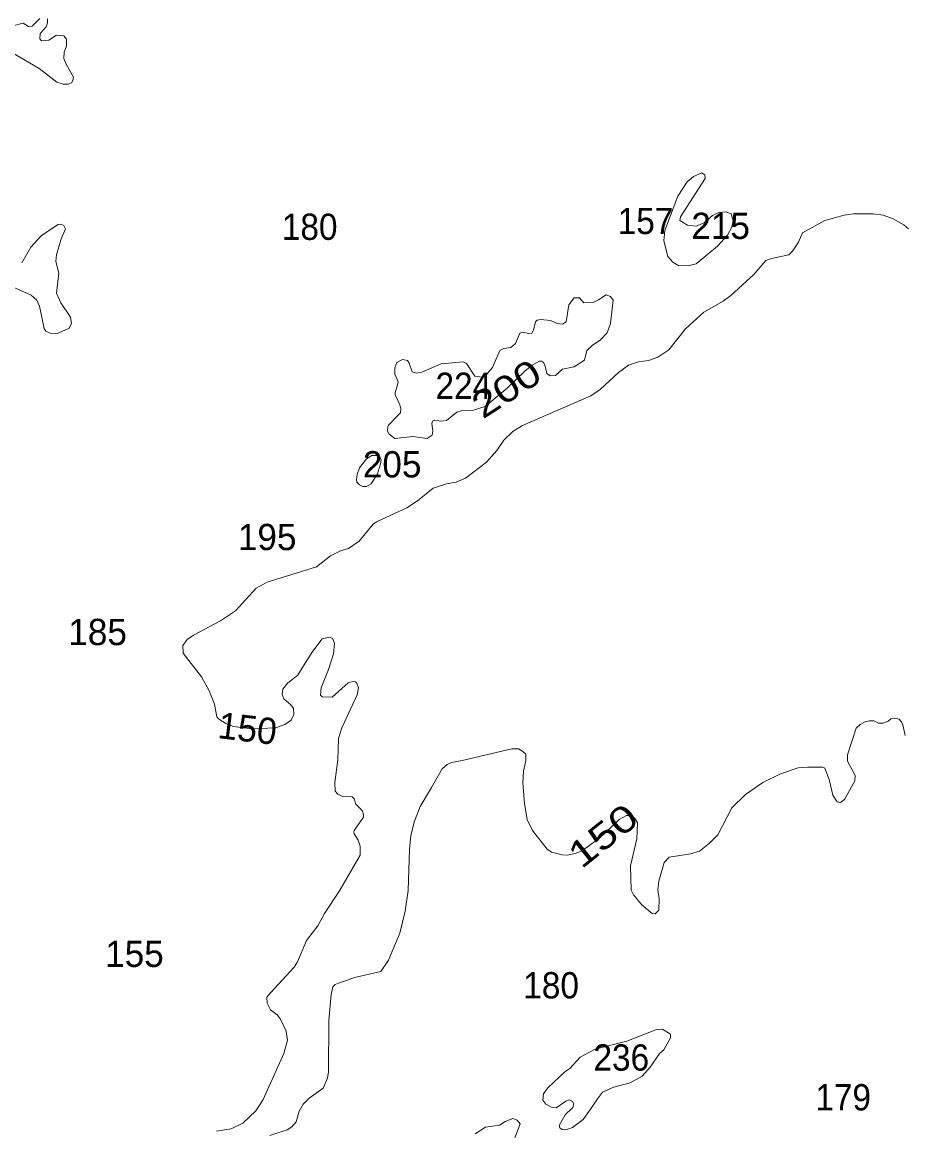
# Model space of a CAD drawing. Extents: x 499.9 to 555.3, y 9281.5 to 9336.8.
# Drawn here: x 512.41 to 517.78, y 9290.01 to 9296.75 of the extents above; entities that cross this region are included whole.
import ezdxf
from ezdxf.enums import TextEntityAlignment as Align

# ---------------------------------------------------------------- set-up
doc = ezdxf.new("R2010")
doc.units = 0
doc.header["$LTSCALE"] = 0.064
doc.layers.add('2', color=7, linetype='Continuous', lineweight=13)
doc.layers.add('21', color=7, linetype='Continuous')
doc.layers.add('61', color=7, linetype='Continuous')

msp = doc.modelspace()

# ---------------------------------------------------------------- linework, layer by layer
at = {"layer": '2'}
for points in [[(512.5171, 9296.7782), (512.4719, 9296.7302), (512.4497, 9296.7294), (512.4156, 9296.7481), (512.3374, 9296.7288), (512.2931, 9296.7358), (512.2919, 9296.7611)], [(512.3371, 9296.5767), (512.5129, 9296.473), (512.6211, 9296.389), (512.6592, 9296.378), (512.6895, 9296.3779), (512.7098, 9296.3852), (512.7196, 9296.4001), (512.7235, 9296.4194), (512.6782, 9296.4983), (512.6651, 9296.5347), (512.6667, 9296.5721), (512.6808, 9296.6111), (512.6808, 9296.6508), (512.6647, 9296.6721), (512.6204, 9296.6754), (512.5726, 9296.6455), (512.5272, 9296.6406), (512.5183, 9296.6527), (512.5208, 9296.6857), (512.5571, 9296.7267), (512.5651, 9296.7514), (512.5648, 9296.7751)], [(514.3496, 9293.5356), (514.3981, 9293.5499), (514.4627, 9293.5955), (514.5473, 9293.6987), (514.5717, 9293.7153), (514.7538, 9293.7985), (514.8173, 9293.8406), (514.9136, 9293.918), (514.9942, 9293.9442), (515.0531, 9293.9544), (515.1096, 9293.978), (515.2385, 9294.0766), (515.3021, 9294.1466), (515.3436, 9294.2102), (515.398, 9294.2639), (515.4584, 9294.2987), (515.8735, 9294.4793), (515.9308, 9294.5191), (516.0416, 9294.6219), (516.1028, 9294.6668), (516.1641, 9294.6862), (516.2245, 9294.6944), (516.2829, 9294.7145), (516.3499, 9294.7601), (516.4513, 9294.8882), (516.5619, 9294.9889), (516.6802, 9295.0559), (516.7276, 9295.0899), (516.8666, 9295.2194), (516.9393, 9295.303), (516.9737, 9295.3169), (517.079, 9295.3391), (517.1018, 9295.3612), (517.1383, 9295.4161), (517.1625, 9295.4731), (517.2997, 9295.5471), (517.4166, 9295.5797), (517.4739, 9295.588), (517.5964, 9295.5884), (517.6553, 9295.5791), (517.7158, 9295.5586), (517.7802, 9295.5217), (517.8084, 9295.4973)], [(512.3322, 9295.1515), (512.4644, 9295.0919), (512.4992, 9295.0632), (512.515, 9295.0258), (512.5451, 9294.8893), (512.5544, 9294.8737), (512.581, 9294.8609), (512.624, 9294.86), (512.6939, 9294.8906), (512.7105, 9294.9207), (512.7045, 9294.9581), (512.6463, 9295.0468), (512.6204, 9295.1048), (512.6332, 9295.2278), (512.6158, 9295.2982), (512.6186, 9295.3385), (512.6488, 9295.4349), (512.6741, 9295.4968), (512.6646, 9295.5166), (512.6471, 9295.5249), (512.6286, 9295.524), (512.5286, 9295.4553), (512.4624, 9295.3847), (512.4075, 9295.29)], [(513.7089, 9293.1716), (513.8349, 9293.3083), (513.9024, 9293.3463), (514.2039, 9293.4385), (514.2884, 9293.5067), (514.3496, 9293.5356)], [(513.5937, 9290.0035), (513.6835, 9290.0166), (513.7544, 9290.0512), (513.8326, 9290.1271), (513.8777, 9290.1967), (514.005, 9290.4764), (514.0273, 9290.5576), (514.0179, 9290.6126), (513.9842, 9290.6849), (513.9639, 9290.7115), (513.9226, 9290.7424), (513.9017, 9290.7832), (513.9005, 9290.8182), (513.922, 9290.8458), (514.0672, 9291.0026), (514.0868, 9291.0351), (514.1417, 9291.1648), (514.2118, 9291.2532), (514.2518, 9291.3279), (514.3436, 9291.4658), (514.4681, 9291.6837), (514.4695, 9291.7385), (514.4572, 9291.7751), (514.4318, 9291.8128), (514.4294, 9291.8265), (514.4316, 9291.8341), (514.4888, 9291.915), (514.4886, 9291.9311), (514.4822, 9291.9508), (514.469, 9291.9677), (514.4434, 9291.9944), (514.4325, 9292.0263), (514.4197, 9292.0381), (514.361, 9292.0398), (514.3336, 9292.055), (514.317, 9292.0727), (514.3155, 9292.1253), (514.3328, 9292.2637), (514.338, 9292.3943), (514.3575, 9292.4579), (514.4505, 9292.66), (514.4583, 9292.7023), (514.4489, 9292.7308), (514.4397, 9292.7381), (514.4233, 9292.7402), (514.3959, 9292.7318), (514.2979, 9292.646), (514.2387, 9292.6472), (514.2275, 9292.6564), (514.2313, 9292.7021), (514.2768, 9292.814), (514.3057, 9292.9084), (514.3136, 9292.9745), (514.3009, 9293.002), (514.282, 9293.0116), (514.2376, 9293.0004), (514.174, 9292.9174), (514.0878, 9292.778), (514.0277, 9292.733), (513.9989, 9292.6939), (513.994, 9292.6633), (514.004, 9292.6354), (514.0469, 9292.5992), (514.0637, 9292.5772), (514.0652, 9292.5397), (514.0492, 9292.5061), (514.0103, 9292.4796), (513.9538, 9292.4584), (513.8106, 9292.4519), (513.6977, 9292.4672), (513.65, 9292.4849), (513.6058, 9292.5131), (513.5952, 9292.5262), (513.5815, 9292.6035), (513.5502, 9292.6848), (513.5017, 9292.769), (513.3919, 9292.913), (513.3887, 9292.9592), (513.4148, 9292.9958), (513.4538, 9293.0225), (513.6193, 9293.1101), (513.7089, 9293.1716)], [(517.598, 9292.5007), (517.5718, 9292.5019), (517.5441, 9292.4955), (517.5151, 9292.4799), (517.4909, 9292.4577), (517.4367, 9292.2948), (517.4366, 9292.2551), (517.4837, 9292.1688), (517.4815, 9292.1368), (517.4192, 9292.0225), (517.3944, 9292.0047), (517.3736, 9292.0091), (517.347, 9292.049), (517.3261, 9292.1446), (517.2986, 9292.2127), (517.2859, 9292.2192), (517.1944, 9292.2202), (517.1365, 9292.2157), (517.0283, 9292.1791), (516.9215, 9292.1257), (516.8164, 9292.0526), (516.7321, 9291.9714), (516.6469, 9291.8071), (516.596, 9291.7562), (516.5355, 9291.7085), (516.4807, 9291.6907), (516.3509, 9291.6704), (516.3205, 9291.6381), (516.2873, 9291.5261), (516.2827, 9291.4721), (516.2905, 9291.4178), (516.2879, 9291.3488), (516.2649, 9291.3267), (516.2476, 9291.3282), (516.1851, 9291.3809), (516.1328, 9291.4424), (516.1188, 9291.4696), (516.1155, 9291.6184), (516.1536, 9291.7823), (516.1589, 9291.8804), (516.139, 9291.9102), (516.1071, 9291.9256), (516.0903, 9291.9248), (516.0464, 9291.9002), (515.9269, 9291.7862), (515.8177, 9291.7084), (515.7776, 9291.6947), (515.7324, 9291.6844), (515.6998, 9291.6849), (515.6343, 9291.7024), (515.6078, 9291.7195), (515.5178, 9291.8332), (515.4865, 9291.9009), (515.4708, 9291.9956), (515.4598, 9292.1246), (515.4629, 9292.1946), (515.4773, 9292.2575), (515.4772, 9292.2988), (515.4622, 9292.3137), (515.4353, 9292.3317), (515.3933, 9292.3317), (515.0909, 9292.2598), (515.025, 9292.2478), (514.998, 9292.2359), (514.9681, 9292.2089), (514.9028, 9292.0952), (514.8346, 9291.9796), (514.7993, 9291.8897), (514.7777, 9291.804), (514.7691, 9291.7187), (514.761, 9291.4689), (514.7435, 9291.3423), (514.7114, 9291.2079), (514.6424, 9291.0447), (514.5948, 9290.9751), (514.4347, 9290.9396), (514.3743, 9290.9175), (514.3379, 9290.9046), (514.3175, 9290.8963), (514.3027, 9290.8824), (514.2916, 9290.8354), (514.2789, 9290.6763), (514.2755, 9290.3643), (514.2698, 9290.3269), (514.2443, 9290.2644), (514.1588, 9290.2049), (514.1227, 9290.1684), (514.0973, 9290.1255), (514.0783, 9290.0603), (514.0522, 9290.0305), (514.0234, 9290.0115), (513.9184, 9289.9769)], [(517.7226, 9292.5168), (517.7015, 9292.5134), (517.684, 9292.4991), (517.6522, 9292.4867), (517.6259, 9292.4868), (517.598, 9292.5007)], [(517.7875, 9292.4114), (517.7739, 9292.4777), (517.7668, 9292.4954), (517.7523, 9292.5118), (517.7226, 9292.5168)], [(515.17, 9289.9865), (515.2331, 9290.0272), (515.3171, 9290.0393), (515.3531, 9290.0617), (515.3988, 9290.0797), (515.4256, 9290.0708), (515.4428, 9290.048), (515.3806, 9289.8807)]]:
    msp.add_lwpolyline(points, dxfattribs=at)
for points in [[(516.7069, 9295.4576), (516.7317, 9295.5072), (516.7409, 9295.5455), (516.7277, 9295.5882), (516.696, 9295.6001), (516.6538, 9295.5965), (516.6149, 9295.577), (516.5651, 9295.5337), (516.5164, 9295.5129), (516.4623, 9295.5199), (516.4169, 9295.5473), (516.4198, 9295.5702), (516.5694, 9295.8025), (516.5676, 9295.8265), (516.5502, 9295.8382), (516.4985, 9295.8155), (516.4606, 9295.7834), (516.4044, 9295.6951), (516.325, 9295.4866), (516.3192, 9295.4246), (516.3433, 9295.3277), (516.3729, 9295.2932), (516.4091, 9295.2719), (516.4744, 9295.2734), (516.5157, 9295.2829), (516.6457, 9295.3916)], [(515.2306, 9294.4156), (515.3647, 9294.5272), (515.4723, 9294.6302), (515.5161, 9294.667), (515.5618, 9294.6921), (515.5738, 9294.6911), (515.5865, 9294.682), (515.5937, 9294.6689), (515.606, 9294.6168), (515.6264, 9294.6025), (515.6593, 9294.6046), (515.7007, 9294.6419), (515.7717, 9294.6561), (515.8353, 9294.6965), (515.8492, 9294.7555), (515.8822, 9294.7869), (515.9324, 9294.8215), (515.9724, 9294.8637), (515.9946, 9294.9209), (516.0097, 9295.062), (515.9941, 9295.0843), (515.9674, 9295.0944), (515.9213, 9295.0635), (515.8912, 9295.0505), (515.8321, 9295.0469), (515.804, 9295.077), (515.7725, 9295.0774), (515.7404, 9295.0343), (515.7236, 9294.9315), (515.7012, 9294.9171), (515.6691, 9294.921), (515.6276, 9294.9394), (515.568, 9294.9456), (515.5472, 9294.9403), (515.5376, 9294.931), (515.5241, 9294.8792), (515.5141, 9294.8613), (515.4939, 9294.8599), (515.4592, 9294.8671), (515.4405, 9294.8619), (515.4159, 9294.799), (515.3863, 9294.7735), (515.3449, 9294.7685), (515.3201, 9294.7568), (515.2758, 9294.6529), (515.2403, 9294.6129), (515.209, 9294.5929), (515.1678, 9294.6005), (515.1174, 9294.677), (515.0954, 9294.6872), (514.9625, 9294.6739), (514.8452, 9294.6247), (514.8105, 9294.6185), (514.7867, 9294.6255), (514.7679, 9294.6791), (514.7569, 9294.6959), (514.7271, 9294.7006), (514.6923, 9294.6836), (514.6793, 9294.6505), (514.6803, 9294.611), (514.6996, 9294.5655), (514.694, 9294.5379), (514.6812, 9294.5013), (514.6825, 9294.4867), (514.6999, 9294.4477), (514.71, 9294.4245), (514.7173, 9294.4014), (514.7146, 9294.3766), (514.684, 9294.3464), (514.6542, 9294.3127), (514.6414, 9294.301), (514.6375, 9294.2933), (514.6355, 9294.2659), (514.6461, 9294.2459), (514.6807, 9294.2204), (514.7889, 9294.2324), (514.8778, 9294.2203), (514.9065, 9294.2415), (514.9121, 9294.2645), (514.9053, 9294.3117), (514.9096, 9294.3262), (514.9243, 9294.3325), (514.96, 9294.325), (514.9942, 9294.3297), (515.0581, 9294.3813), (515.0849, 9294.3885), (515.1597, 9294.3933)], [(514.5367, 9293.9435), (514.5082, 9293.929), (514.4852, 9293.9284), (514.4646, 9293.9378), (514.4494, 9293.9547), (514.4467, 9293.9681), (514.4498, 9294.0018), (514.4651, 9294.0408), (514.5082, 9294.0967), (514.5406, 9294.1168), (514.5697, 9294.1174), (514.5896, 9294.1109), (514.5965, 9294.0883), (514.5934, 9294.0662), (514.5752, 9294.0056)], [(515.8867, 9290.1581), (515.9145, 9290.2004), (515.9454, 9290.2398), (516.0131, 9290.2712), (516.1137, 9290.2971), (516.1865, 9290.3374), (516.2358, 9290.3937), (516.2934, 9290.4791), (516.3195, 9290.4994), (516.3585, 9290.5712), (516.3589, 9290.5942), (516.3112, 9290.6236), (516.2747, 9290.6227), (516.0931, 9290.5507), (515.8998, 9290.5021), (515.8096, 9290.4535), (515.7461, 9290.3858), (515.7147, 9290.3654), (515.6121, 9290.2672), (515.5857, 9290.2296), (515.581, 9290.1916), (515.6003, 9290.1672), (515.6317, 9290.1484), (515.6633, 9290.1458), (515.7219, 9290.1868), (515.7439, 9290.1945), (515.7628, 9290.1847), (515.771, 9290.1707), (515.7646, 9290.1481), (515.7172, 9290.1033), (515.6802, 9290.0385), (515.6843, 9290.0243), (515.6997, 9290.0138), (515.724, 9290.0122), (515.7621, 9290.0261), (515.8268, 9290.0749)]]:
    msp.add_lwpolyline(points, close=True, dxfattribs=at)

# ---------------------------------------------------------------- texts
at = {"layer": '21', "width": 0.95}
for s, p in [('180', (513.9919, 9295.4294)), ('157', (516.0373, 9295.4645)), ('224', (514.9279, 9294.4612)), ('180', (515.4624, 9290.8115)), ('236', (515.8898, 9290.3717)), ('179', (517.2412, 9290.1297))]:
    msp.add_text(s, height=0.16, dxfattribs=at).set_placement(p)
at = {"layer": '21'}
for s, p in [('215', (516.4858, 9295.435)), ('205', (514.4853, 9293.9832)), ('195', (513.724, 9293.5407)), ('185', (512.6913, 9292.9623)), ('155', (512.9156, 9291.0031))]:
    msp.add_text(s, height=0.16, dxfattribs=at).set_placement(p)
at = {"layer": '61'}
for s, rotation, width, p in [('200', 33.04, 1.25, (515.4031, 9294.4567)), ('150', 38.66, 1.3, (515.9977, 9291.7403))]:
    msp.add_text(s, height=0.16, rotation=rotation, dxfattribs=dict(at, width=width)).set_placement(p, align=Align.CENTER)
msp.add_text('150', height=0.16, rotation=353.093, dxfattribs=at).set_placement((513.7734, 9292.3758), align=Align.CENTER)

doc.saveas('drawing.dxf')
